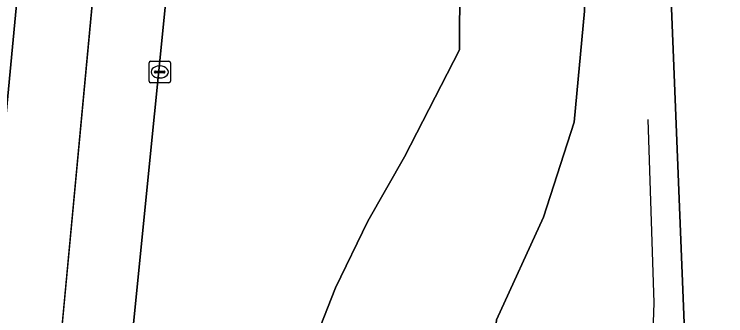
# Model space of a CAD drawing. Extents: x 161928 to 163071, y 386474 to 387428.
# Drawn here: x 161947.34 to 161980.51, y 386539.22 to 386553.29 of the extents above; entities that cross this region are included whole.
import ezdxf

# ---------------------------------------------------------------- set-up
doc = ezdxf.new("R2010")
doc.units = 0
for name, color, linetype in [('IMGEO_Berm_groen', 7, 'Continuous'), ('IMGEO_Hek', 7, 'Continuous'), ('IMGEO_Kolk', 7, 'Continuous'), ('IMGEO_Rijbaan_regionaal_gesloten', 7, 'Continuous')]:
    doc.layers.add(name, color=color, linetype=linetype)

msp = doc.modelspace()

# ---------------------------------------------------------------- linework, layer by layer
at = {"layer": 'IMGEO_Berm_groen'}
for points in [[(161969.813, 386705.425), (161968.654, 386693.618), (161965.09, 386660.8), (161964.812, 386658.023), (161952.506, 386534.967), (161952.113, 386531.036), (161952.089, 386530.719), (161952.002, 386529.566), (161951.987, 386529.373), (161951.777, 386526.593), (161951.723, 386525.874), (161951.71, 386525.701), (161951.42, 386521.875), (161951.411, 386521.759), (161951.26, 386519.767), (161959.032, 386519.504)], [(161969.743, 386657.519), (161973.922, 386553.431), (161973.438, 386548.244), (161972.007, 386543.818), (161969.825, 386539.035), (161969.278, 386532.748), (161969.162, 386530.389), (161969.141, 386530.089), (161969.582, 386529.987), (161975.339, 386529.791), (161977.091, 386534.118), (161978.76, 386534.233), (161977.874, 386556.286), (161971.624, 386691.893)], [(161959.032, 386519.504), (161959.192, 386521.337), (161959.206, 386521.501), (161959.544, 386525.389), (161959.559, 386525.563), (161959.622, 386526.286), (161959.864, 386529.068), (161959.881, 386529.259), (161959.982, 386530.427), (161960.009, 386530.737), (161960.388, 386535.093), (161961.263, 386537.837), (161962.321, 386540.516), (161963.819, 386543.626), (161965.526, 386546.626), (161968.089, 386551.619), (161968.604, 386657.635)]]:
    msp.add_lwpolyline(points, dxfattribs=at)
msp.add_lwpolyline([(161969.743, 386657.519), (161968.726, 386682.835), (161968.604, 386657.635), (161968.089, 386551.619), (161965.526, 386546.626), (161963.819, 386543.626), (161962.321, 386540.516), (161961.263, 386537.837), (161960.388, 386535.093), (161960.827, 386535.071), (161969.278, 386532.748), (161969.825, 386539.035), (161972.007, 386543.818), (161973.438, 386548.244), (161973.922, 386553.431)], close=True, dxfattribs=at)
at = {"layer": 'IMGEO_Hek'}
msp.add_lwpolyline([(161977.165, 386539.819), (161976.881, 386548.37)], dxfattribs=at)
msp.add_arc((161944.646, 386540.496), 32.526, 356.6963, 358.8066, dxfattribs=at)
at = {"layer": 'IMGEO_Kolk'}
for p, q in [((161953.62, 386550.166), (161953.62, 386551.018)), ((161953.695, 386551.092), (161954.547, 386551.092)), ((161954.621, 386551.018), (161954.621, 386550.166)), ((161953.879, 386550.586), (161953.879, 386550.598)), ((161953.922, 386550.635), (161954.32, 386550.635)), ((161954.108, 386550.872), (161954.133, 386550.872)), ((161954.363, 386550.598), (161954.363, 386550.586)), ((161954.317, 386550.549), (161953.919, 386550.549)), ((161954.131, 386550.312), (161954.106, 386550.312)), ((161954.547, 386550.092), (161953.695, 386550.092))]:
    msp.add_line(p, q, dxfattribs=at)
for points in [[(161953.62, 386550.166), (161953.62, 386551.018)], [(161953.695, 386551.092), (161954.547, 386551.092)], [(161954.621, 386551.018), (161954.621, 386550.166)], [(161954.547, 386550.092), (161953.695, 386550.092)]]:
    msp.add_lwpolyline(points, dxfattribs=at)
for centre, radius, start, end in [((161953.697, 386551.016), 0.0765, 91.552, 178.448), ((161953.697, 386551.016), 0.0765, 91.552, 178.448), ((161954.545, 386551.016), 0.0765, 1.552, 88.448), ((161954.545, 386551.016), 0.0765, 1.552, 88.448), ((161953.919, 386550.595), 0.0403, 85.8775, 175.7526), ((161953.916, 386550.585), 0.0366, 178.938, 274.7102), ((161954.32, 386550.592), 0.043, 264.8664, 352.4533), ((161954.324, 386550.597), 0.0386, 1.7309, 96.639), ((161953.697, 386550.168), 0.0765, 181.552, 268.448), ((161953.697, 386550.168), 0.0765, 181.552, 268.448), ((161954.545, 386550.168), 0.0765, 271.552, 358.448), ((161954.545, 386550.168), 0.0765, 271.552, 358.448)]:
    msp.add_arc(centre, radius, start, end, dxfattribs=at)
for centre, major_axis, ratio, start_param, end_param in [((161954.107, 386550.592), (-0.387, 0.002), 0.722429, 4.712389, 7.853982), ((161954.132, 386550.592), (-0.39, 0.002), 0.717154, 1.570796, 4.712389)]:
    msp.add_ellipse(centre, major_axis=major_axis, ratio=ratio, start_param=start_param, end_param=end_param, dxfattribs=at)
at = {"layer": 'IMGEO_Rijbaan_regionaal_gesloten'}
for points in [[(161972.435, 386792.338), (161984.427, 386899.765), (161995.601, 387000.147), (162000.892, 387047.542), (161997.606, 387047.891), (161994.104, 387017.005), (161992.176, 387000), (161983.933, 386925.263), (161978.27, 386876.664), (161975.047, 386846.144), (161972.992, 386827.508), (161969.178, 386792.92), (161964.445, 386750), (161959.153, 386702.875), (161958.808, 386699.805), (161954.623, 386661.189), (161946.624, 386581.642), (161945.107, 386566.558), (161941.907, 386531.424), (161945.326, 386531.294), (161945.53, 386533.621), (161952.774, 386609.984), (161961.616, 386696.605), (161966.123, 386736.258)], [(161976.129, 386793.271), (161983.664, 386860.163), (161994.441, 386956.609), (161999.349, 387000.588), (162004.52, 387047.158), (162000.892, 387047.542), (161995.601, 387000.147), (161984.427, 386899.765), (161972.435, 386792.338), (161966.123, 386736.258), (161961.616, 386696.605), (161952.774, 386609.984), (161945.53, 386533.621), (161945.326, 386531.294), (161948.86, 386531.16), (161949.012, 386532.874), (161955.82, 386605.473), (161963.038, 386676.606), (161966.601, 386708.203), (161970.597, 386743.824), (161971.645, 386753.437)]]:
    msp.add_lwpolyline(points, close=True, dxfattribs=at)
for points in [[(161983.664, 386860.163), (161976.129, 386793.271), (161971.645, 386753.437), (161970.597, 386743.824), (161970.404, 386740.167), (161970.121, 386734.016), (161970.093, 386730.614), (161970.06, 386727.579), (161970.123, 386725.155), (161970.213, 386721.198), (161970.363, 386716.943), (161970.732, 386708.667), (161970.925, 386705.32), (161971.624, 386691.893), (161977.874, 386556.286), (161978.76, 386534.233), (161979.003, 386529.077), (161979.123, 386525.549), (161994.018, 386528.08)], [(161970.925, 386705.32), (161970.732, 386708.667), (161970.363, 386716.943), (161970.213, 386721.198), (161970.123, 386725.155), (161970.06, 386727.579), (161970.093, 386730.614), (161970.121, 386734.016), (161970.404, 386740.167), (161970.597, 386743.824), (161966.601, 386708.203), (161963.038, 386676.606), (161955.82, 386605.473), (161949.012, 386532.874), (161948.86, 386531.16), (161952.113, 386531.036), (161952.506, 386534.967), (161964.812, 386658.023)]]:
    msp.add_lwpolyline(points, dxfattribs=at)

doc.saveas('drawing.dxf')
